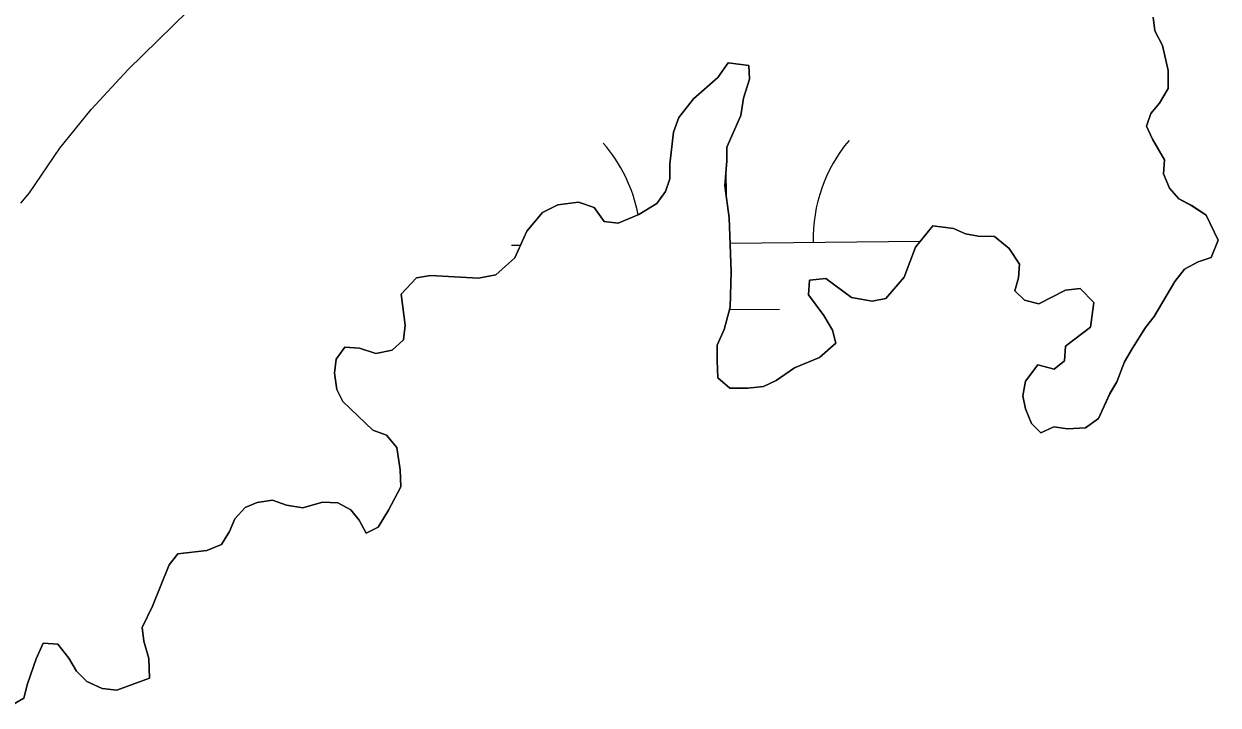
# Model space of a CAD drawing. Extents: x 3146026 to 3183936, y 897894 to 923344.
# Drawn here: x 3171695.1 to 3171972.3, y 907640.1 to 907798 of the extents above; entities that cross this region are included whole.
import ezdxf

# ---------------------------------------------------------------- set-up
doc = ezdxf.new("R2010")
doc.units = 0
for name, color, linetype in [('V-SITE-VEGE', 7, 'Continuous'), ('V-TOPO-SHOR', 7, 'Continuous'), ('V-WETL-SWMP', 7, 'Continuous')]:
    doc.layers.add(name, color=color, linetype=linetype)

msp = doc.modelspace()

# ---------------------------------------------------------------- linework, layer by layer
at = {"layer": 'V-SITE-VEGE'}
for p, q in [((3171957.21, 907799.63), (3171957.59, 907796.44)), ((3171957.59, 907796.44), (3171959.37, 907793.03)), ((3171959.37, 907793.03), (3171960.73, 907787.24)), ((3171858.56, 907789), (3171856.15, 907785.62)), ((3171863.35, 907788.38), (3171858.56, 907789)), ((3171863.53, 907785.18), (3171863.35, 907788.38)), ((3171960.73, 907787.24), (3171960.71, 907783.05)), ((3171856.15, 907785.62), (3171850.53, 907780.67)), ((3171862.11, 907780.8), (3171863.53, 907785.18)), ((3171960.71, 907783.05), (3171958.7, 907779.66)), ((3171850.53, 907780.67), (3171847.12, 907776.29)), ((3171861.49, 907776.81), (3171862.11, 907780.8)), ((3171958.7, 907779.66), (3171956.69, 907777.28)), ((3171847.12, 907776.29), (3171845.9, 907772.91)), ((3171858.25, 907769.45), (3171861.49, 907776.81)), ((3171956.69, 907777.28), (3171955.67, 907774.29)), ((3171845.9, 907772.91), (3171845.06, 907765.53)), ((3171955.67, 907774.29), (3171957.05, 907771.29)), ((3171957.05, 907771.29), (3171959.82, 907766.49)), ((3171858.23, 907766.25), (3171858.25, 907769.45)), ((3171845.06, 907765.53), (3171845.04, 907762.14)), ((3171857.8, 907760.47), (3171858.23, 907766.25)), ((3171959.82, 907766.49), (3171959.6, 907763.3)), ((3171845.04, 907762.14), (3171844.02, 907759.15)), ((3171959.6, 907763.3), (3171960.98, 907759.9)), ((3171844.02, 907759.15), (3171842.01, 907756.37)), ((3171858.76, 907753.08), (3171857.8, 907760.47)), ((3171960.98, 907759.9), (3171963.16, 907757.49)), ((3171819.06, 907756.09), (3171815.46, 907754.32)), ((3171823.86, 907756.67), (3171819.06, 907756.09)), ((3171827.44, 907755.45), (3171823.86, 907756.67)), ((3171842.01, 907756.37), (3171837.81, 907753.8)), ((3171963.16, 907757.49), (3171966.15, 907755.88)), ((3171815.46, 907754.32), (3171811.84, 907749.95)), ((3171829.82, 907752.24), (3171827.44, 907755.45)), ((3171837.81, 907753.8), (3171833.01, 907751.83)), ((3171966.15, 907755.88), (3171969.53, 907753.66)), ((3171969.53, 907753.66), (3171972.29, 907747.86)), ((3171833.01, 907751.83), (3171829.82, 907752.24)), ((3171859.29, 907740.5), (3171858.76, 907753.08)), ((3171906.05, 907751.22), (3171902.03, 907746.25)), ((3171910.83, 907750.6), (3171906.05, 907751.22)), ((3171913.62, 907749.38), (3171910.83, 907750.6)), ((3171811.84, 907749.95), (3171809.02, 907743.78)), ((3171916.61, 907748.77), (3171913.62, 907749.38)), ((3171920.4, 907748.75), (3171916.61, 907748.77)), ((3171923.78, 907745.93), (3171920.4, 907748.75)), ((3171972.29, 907747.86), (3171970.67, 907743.88)), ((3171902.03, 907746.25), (3171899.4, 907739.28)), ((3171926.16, 907742.33), (3171923.78, 907745.93)), ((3171809.02, 907743.78), (3171804.6, 907739.81)), ((3171925.94, 907739.13), (3171926.16, 907742.33)), ((3171967.67, 907742.89), (3171964.47, 907741.12)), ((3171970.67, 907743.88), (3171967.67, 907742.89)), ((3171789.44, 907739.7), (3171786.24, 907739.11)), ((3171800.61, 907739.03), (3171789.44, 907739.7)), ((3171804.6, 907739.81), (3171800.61, 907739.03)), ((3171859.04, 907732.32), (3171859.29, 907740.5)), ((3171964.47, 907741.12), (3171962.26, 907738.33)), ((3171786.24, 907739.11), (3171782.63, 907735.34)), ((3171877.44, 907738.61), (3171877.22, 907735.21)), ((3171881.23, 907738.99), (3171877.44, 907738.61)), ((3171887.2, 907734.56), (3171881.23, 907738.99)), ((3171899.4, 907739.28), (3171895.18, 907734.32)), ((3171925.12, 907736.14), (3171925.94, 907739.13)), ((3171940.29, 907736.66), (3171936.9, 907736.28)), ((3171943.47, 907733.45), (3171940.29, 907736.66)), ((3171962.26, 907738.33), (3171957.42, 907730.18)), ((3171782.63, 907735.34), (3171783.58, 907728.16)), ((3171877.22, 907735.21), (3171880.79, 907730.41)), ((3171891.98, 907733.74), (3171887.2, 907734.56)), ((3171895.18, 907734.32), (3171891.98, 907733.74)), ((3171927.31, 907733.94), (3171925.12, 907736.14)), ((3171930.7, 907733.12), (3171927.31, 907733.94)), ((3171936.9, 907736.28), (3171930.7, 907733.12)), ((3171857.62, 907727.14), (3171859.04, 907732.32)), ((3171942.64, 907727.67), (3171943.47, 907733.45)), ((3171880.79, 907730.41), (3171882.76, 907727)), ((3171957.42, 907730.18), (3171955.41, 907727.6)), ((3171783.58, 907728.16), (3171783.17, 907724.76)), ((3171856, 907723.56), (3171857.62, 907727.14)), ((3171882.76, 907727), (3171883.55, 907724)), ((3171936.83, 907723.31), (3171942.64, 907727.67)), ((3171955.41, 907727.6), (3171952.39, 907722.82)), ((3171769.58, 907723.04), (3171767.57, 907720.26)), ((3171772.98, 907722.82), (3171769.58, 907723.04)), ((3171776.77, 907721.61), (3171772.98, 907722.82)), ((3171783.17, 907724.76), (3171780.56, 907722.38)), ((3171855.98, 907719.97), (3171856, 907723.56)), ((3171883.55, 907724), (3171879.73, 907720.63)), ((3171936.61, 907719.92), (3171936.83, 907723.31)), ((3171952.39, 907722.82), (3171950.58, 907719.64)), ((3171767.57, 907720.26), (3171767.16, 907717.07)), ((3171780.56, 907722.38), (3171776.77, 907721.61)), ((3171856.16, 907715.97), (3171855.98, 907719.97)), ((3171879.73, 907720.63), (3171873.93, 907718.27)), ((3171934.2, 907717.93), (3171936.61, 907719.92)), ((3171873.93, 907718.27), (3171869.73, 907715.3)), ((3171927.6, 907715.18), (3171930.42, 907718.95)), ((3171930.42, 907718.95), (3171934.2, 907717.93)), ((3171950.58, 907719.64), (3171948.76, 907715.06)), ((3171767.16, 907717.07), (3171767.73, 907713.27)), ((3171858.94, 907713.56), (3171856.16, 907715.97)), ((3171869.73, 907715.3), (3171866.73, 907713.92)), ((3171926.98, 907711.79), (3171927.6, 907715.18)), ((3171948.76, 907715.06), (3171947.14, 907712.28)), ((3171767.73, 907713.27), (3171769.12, 907710.47)), ((3171863.13, 907713.54), (3171858.94, 907713.56)), ((3171866.73, 907713.92), (3171863.13, 907713.54)), ((3171927.57, 907708.79), (3171926.98, 907711.79)), ((3171947.14, 907712.28), (3171944.52, 907706.5)), ((3171769.12, 907710.47), (3171776.06, 907703.85)), ((3171928.94, 907705.39), (3171927.57, 907708.79)), ((3171944.52, 907706.5), (3171941.51, 907704.32)), ((3171776.06, 907703.85), (3171779.25, 907702.63)), ((3171931.13, 907703.18), (3171928.94, 907705.39)), ((3171934.12, 907704.56), (3171931.13, 907703.18)), ((3171937.32, 907704.15), (3171934.12, 907704.56)), ((3171941.51, 907704.32), (3171937.32, 907704.15)), ((3171779.25, 907702.63), (3171781.63, 907699.83)), ((3171781.63, 907699.83), (3171782.4, 907694.63)), ((3171782.4, 907694.63), (3171782.58, 907690.64)), ((3171782.58, 907690.64), (3171779.75, 907685.27)), ((3171749.23, 907687.03), (3171746.43, 907685.85)), ((3171752.82, 907687.61), (3171749.23, 907687.03)), ((3171756.01, 907686.4), (3171752.82, 907687.61)), ((3171764.4, 907687.15), (3171759.8, 907685.78)), ((3171767.99, 907686.93), (3171764.4, 907687.15)), ((3171770.97, 907685.32), (3171767.99, 907686.93)), ((3171746.43, 907685.85), (3171744.02, 907683.27)), ((3171759.8, 907685.78), (3171756.01, 907686.4)), ((3171772.95, 907682.91), (3171770.97, 907685.32)), ((3171779.75, 907685.27), (3171777.33, 907681.29)), ((3171744.02, 907683.27), (3171742.81, 907680.28)), ((3171774.54, 907679.91), (3171772.95, 907682.91)), ((3171777.33, 907681.29), (3171774.54, 907679.91)), ((3171742.81, 907680.28), (3171740.99, 907677.3)), ((3171737.59, 907675.92), (3171730.8, 907675.16)), ((3171740.99, 907677.3), (3171737.59, 907675.92)), ((3171730.8, 907675.16), (3171728.79, 907672.58)), ((3171728.79, 907672.58), (3171724.95, 907663.02)), ((3171724.95, 907663.02), (3171722.52, 907658.04)), ((3171722.52, 907658.04), (3171722.91, 907654.85)), ((3171699.55, 907654.38), (3171697.94, 907650.8)), ((3171702.95, 907654.16), (3171699.55, 907654.38)), ((3171705.52, 907650.96), (3171702.95, 907654.16)), ((3171722.91, 907654.85), (3171724.08, 907650.85)), ((3171697.94, 907650.8), (3171695.91, 907645.02)), ((3171707.3, 907647.95), (3171705.52, 907650.96)), ((3171724.08, 907650.85), (3171724.25, 907646.26)), ((3171709.68, 907645.54), (3171707.3, 907647.95)), ((3171713.27, 907643.93), (3171709.68, 907645.54)), ((3171724.25, 907646.26), (3171716.65, 907643.51)), ((3171695.91, 907645.02), (3171695.09, 907641.63)), ((3171716.65, 907643.51), (3171713.27, 907643.93)), ((3171695.09, 907641.63), (3171692.29, 907640.05))]:
    msp.add_line(p, q, dxfattribs=at)
at = {"layer": 'V-TOPO-SHOR'}
for points in [[(3171943.47, 907733.45), (3171942.64, 907727.67), (3171936.83, 907723.31), (3171936.61, 907719.92), (3171934.2, 907717.93), (3171930.42, 907718.95), (3171927.6, 907715.18), (3171926.98, 907711.79), (3171927.57, 907708.79), (3171928.94, 907705.39), (3171931.13, 907703.18), (3171934.13, 907704.56), (3171937.32, 907704.15), (3171941.51, 907704.32), (3171944.52, 907706.5), (3171947.14, 907712.28), (3171948.76, 907715.06), (3171950.58, 907719.64), (3171952.39, 907722.82), (3171955.41, 907727.6), (3171957.42, 907730.18), (3171962.26, 907738.33), (3171964.47, 907741.12), (3171967.67, 907742.89), (3171970.67, 907743.88), (3171972.29, 907747.86), (3171969.53, 907753.66), (3171966.15, 907755.88), (3171963.16, 907757.49), (3171960.98, 907759.9), (3171959.6, 907763.3), (3171959.82, 907766.49), (3171957.05, 907771.29), (3171955.67, 907774.29), (3171956.69, 907777.28), (3171958.7, 907779.66), (3171960.71, 907783.05), (3171960.73, 907787.24), (3171959.37, 907793.03), (3171957.59, 907796.44), (3171957.21, 907799.63)], [(3171728.79, 907672.58), (3171730.8, 907675.16), (3171737.59, 907675.92), (3171740.99, 907677.3), (3171742.81, 907680.28), (3171744.02, 907683.27), (3171746.43, 907685.85), (3171749.23, 907687.03), (3171752.82, 907687.61), (3171756.01, 907686.4), (3171759.8, 907685.78), (3171764.4, 907687.15), (3171767.99, 907686.93), (3171770.97, 907685.32), (3171772.95, 907682.91), (3171774.54, 907679.91), (3171777.33, 907681.29), (3171779.75, 907685.27), (3171782.58, 907690.64), (3171782.4, 907694.63), (3171781.63, 907699.83), (3171779.25, 907702.63), (3171776.06, 907703.85), (3171769.12, 907710.47), (3171767.73, 907713.27), (3171767.16, 907717.07), (3171767.57, 907720.26), (3171769.58, 907723.04), (3171772.98, 907722.82), (3171776.76, 907721.61), (3171780.56, 907722.38), (3171783.17, 907724.76), (3171783.58, 907728.15), (3171782.63, 907735.34), (3171786.24, 907739.11), (3171789.44, 907739.7), (3171800.61, 907739.03), (3171804.6, 907739.81), (3171809.02, 907743.78), (3171811.84, 907749.95), (3171815.46, 907754.32), (3171819.06, 907756.1), (3171823.86, 907756.67), (3171827.44, 907755.45), (3171829.82, 907752.24), (3171833.01, 907751.83), (3171837.81, 907753.8), (3171842.01, 907756.37), (3171844.02, 907759.15), (3171845.04, 907762.14), (3171845.06, 907765.53), (3171845.9, 907772.91), (3171847.12, 907776.29), (3171850.53, 907780.67), (3171856.15, 907785.62), (3171858.56, 907789), (3171863.35, 907788.38), (3171863.53, 907785.18), (3171862.11, 907780.8), (3171861.49, 907776.81), (3171858.25, 907769.45), (3171858.23, 907766.25), (3171857.8, 907760.47), (3171858.76, 907753.08), (3171859.29, 907740.5), (3171859.04, 907732.32), (3171857.62, 907727.14), (3171856, 907723.56), (3171855.98, 907719.97), (3171856.16, 907715.97), (3171858.94, 907713.56), (3171863.13, 907713.54), (3171866.73, 907713.92), (3171869.73, 907715.3), (3171873.93, 907718.27), (3171879.73, 907720.63), (3171883.55, 907724), (3171882.76, 907727), (3171880.79, 907730.41), (3171877.22, 907735.21), (3171877.44, 907738.61), (3171881.23, 907738.99), (3171887.2, 907734.56), (3171891.98, 907733.74), (3171895.18, 907734.32), (3171899.4, 907739.28), (3171902.03, 907746.25), (3171906.05, 907751.22), (3171910.83, 907750.6), (3171913.62, 907749.38), (3171916.61, 907748.77), (3171920.4, 907748.75), (3171923.78, 907745.93), (3171926.16, 907742.33), (3171925.94, 907739.13), (3171925.12, 907736.15), (3171927.31, 907733.94), (3171930.7, 907733.12), (3171936.9, 907736.28), (3171940.29, 907736.66), (3171943.47, 907733.45)], [(3171692.29, 907640.05), (3171695.09, 907641.63), (3171695.91, 907645.02), (3171697.94, 907650.8), (3171699.55, 907654.38), (3171702.95, 907654.16), (3171705.52, 907650.96), (3171707.3, 907647.95), (3171709.68, 907645.54), (3171713.27, 907643.93), (3171716.65, 907643.51), (3171724.25, 907646.26), (3171724.08, 907650.85), (3171722.91, 907654.85), (3171722.52, 907658.04), (3171724.95, 907663.02), (3171728.79, 907672.58)]]:
    msp.add_lwpolyline(points, dxfattribs=at)
at = {"layer": 'V-WETL-SWMP'}
for p, q in [((3171858.2, 907757.4), (3171858.13, 907764.82)), ((3171859.01, 907747.2), (3171903.15, 907747.64)), ((3171808.31, 907746.69), (3171810.36, 907746.71)), ((3171858.89, 907731.77), (3171870.46, 907731.88))]:
    msp.add_line(p, q, dxfattribs=at)
for points in [[(3171694.4, 907756.49), (3171696.41, 907758.88), (3171703.45, 907769.22), (3171710.69, 907778.16), (3171719.32, 907787.49), (3171733.17, 907800.98), (3171757.24, 907823.6), (3171763.06, 907829.55), (3171769.49, 907837.3), (3171771.7, 907840.28), (3171774.51, 907843.26), (3171780.74, 907850.81), (3171786.97, 907857.96), (3171789.38, 907861.14), (3171791.99, 907863.92), (3171796.61, 907869.28), (3171801.44, 907877.04), (3171803.86, 907880.42), (3171810.9, 907891.55), (3171817.34, 907900.5), (3171821.96, 907905.46), (3171830.58, 907911.8), (3171833.98, 907914.57), (3171845.82, 907925.88)], [(3171957.21, 907799.63), (3171957.59, 907796.44), (3171959.37, 907793.03), (3171960.73, 907787.24), (3171960.71, 907783.05), (3171958.69, 907779.66), (3171956.69, 907777.28), (3171955.67, 907774.29), (3171957.05, 907771.29), (3171959.82, 907766.49), (3171959.6, 907763.3), (3171960.98, 907759.89), (3171963.16, 907757.49), (3171966.15, 907755.87), (3171969.53, 907753.66), (3171972.29, 907747.86), (3171970.67, 907743.88), (3171967.67, 907742.89), (3171964.47, 907741.12), (3171962.26, 907738.33), (3171957.42, 907730.18), (3171955.41, 907727.6), (3171952.39, 907722.82), (3171950.58, 907719.64), (3171948.76, 907715.06), (3171947.14, 907712.27), (3171944.52, 907706.5), (3171941.51, 907704.32), (3171937.32, 907704.15), (3171934.13, 907704.56), (3171931.13, 907703.18), (3171928.94, 907705.39), (3171927.57, 907708.79), (3171926.98, 907711.79), (3171927.6, 907715.18), (3171930.42, 907718.95), (3171934.2, 907717.93), (3171936.61, 907719.92), (3171936.83, 907723.31), (3171942.64, 907727.67), (3171943.47, 907733.45)], [(3171943.47, 907733.45), (3171940.29, 907736.66), (3171936.9, 907736.28), (3171930.7, 907733.12), (3171927.31, 907733.94), (3171925.12, 907736.15), (3171925.94, 907739.14), (3171926.16, 907742.33), (3171923.78, 907745.93), (3171920.4, 907748.75), (3171916.61, 907748.77), (3171913.62, 907749.38), (3171910.83, 907750.59), (3171906.05, 907751.22), (3171902.03, 907746.25), (3171899.4, 907739.28), (3171895.18, 907734.32), (3171891.98, 907733.74), (3171887.2, 907734.56), (3171881.23, 907738.98), (3171877.44, 907738.61), (3171877.22, 907735.22), (3171880.79, 907730.41), (3171882.76, 907727), (3171883.55, 907724), (3171879.74, 907720.63), (3171873.93, 907718.27), (3171869.73, 907715.3), (3171866.73, 907713.92), (3171863.13, 907713.54), (3171858.94, 907713.56), (3171856.16, 907715.97), (3171855.98, 907719.97), (3171856, 907723.56), (3171857.62, 907727.14), (3171859.04, 907732.32), (3171859.29, 907740.5), (3171858.76, 907753.08), (3171857.8, 907760.47), (3171858.24, 907766.25), (3171858.25, 907769.45), (3171861.49, 907776.81), (3171862.11, 907780.8), (3171863.53, 907785.18), (3171863.35, 907788.38), (3171858.56, 907789), (3171856.15, 907785.62), (3171850.53, 907780.67), (3171847.12, 907776.29), (3171845.9, 907772.91), (3171845.06, 907765.53), (3171845.04, 907762.14), (3171844.03, 907759.15), (3171842.02, 907756.37), (3171837.81, 907753.8), (3171833.01, 907751.83), (3171829.82, 907752.24), (3171827.44, 907755.45), (3171823.86, 907756.67), (3171819.06, 907756.1), (3171815.46, 907754.32), (3171811.84, 907749.95), (3171809.02, 907743.78), (3171804.6, 907739.81), (3171800.61, 907739.03), (3171789.44, 907739.7), (3171786.24, 907739.11), (3171782.63, 907735.34), (3171783.58, 907728.15), (3171783.17, 907724.76), (3171780.56, 907722.38), (3171776.76, 907721.61), (3171772.98, 907722.82), (3171769.58, 907723.04), (3171767.57, 907720.26), (3171767.16, 907717.07), (3171767.73, 907713.27), (3171769.12, 907710.47), (3171776.06, 907703.85), (3171779.25, 907702.63), (3171781.63, 907699.83), (3171782.4, 907694.63), (3171782.58, 907690.64), (3171779.75, 907685.27), (3171777.34, 907681.29), (3171774.53, 907679.91), (3171772.95, 907682.91), (3171770.97, 907685.32), (3171767.99, 907686.93), (3171764.4, 907687.15), (3171759.8, 907685.78), (3171756.01, 907686.4), (3171752.82, 907687.61), (3171749.23, 907687.03), (3171746.43, 907685.85), (3171744.02, 907683.27), (3171742.8, 907680.28), (3171740.99, 907677.3), (3171737.59, 907675.92), (3171730.8, 907675.16), (3171728.79, 907672.58)], [(3171728.79, 907672.58), (3171724.95, 907663.02), (3171722.52, 907658.04), (3171722.91, 907654.85), (3171724.08, 907650.85), (3171724.25, 907646.26), (3171716.66, 907643.51), (3171713.27, 907643.93), (3171709.68, 907645.54), (3171707.3, 907647.95), (3171705.52, 907650.96), (3171702.94, 907654.16), (3171699.55, 907654.38), (3171697.94, 907650.8), (3171695.91, 907645.02), (3171695.09, 907641.63), (3171692.29, 907640.05)]]:
    msp.add_lwpolyline(points, dxfattribs=at)
for centre, start, end in [((3171803.06, 907747.12), 10.8355, 41.3429), ((3171913.54, 907748.22), 139.7992, 181.3429)]:
    msp.add_arc(centre, 35.25, start, end, dxfattribs=at)

doc.saveas('drawing.dxf')
